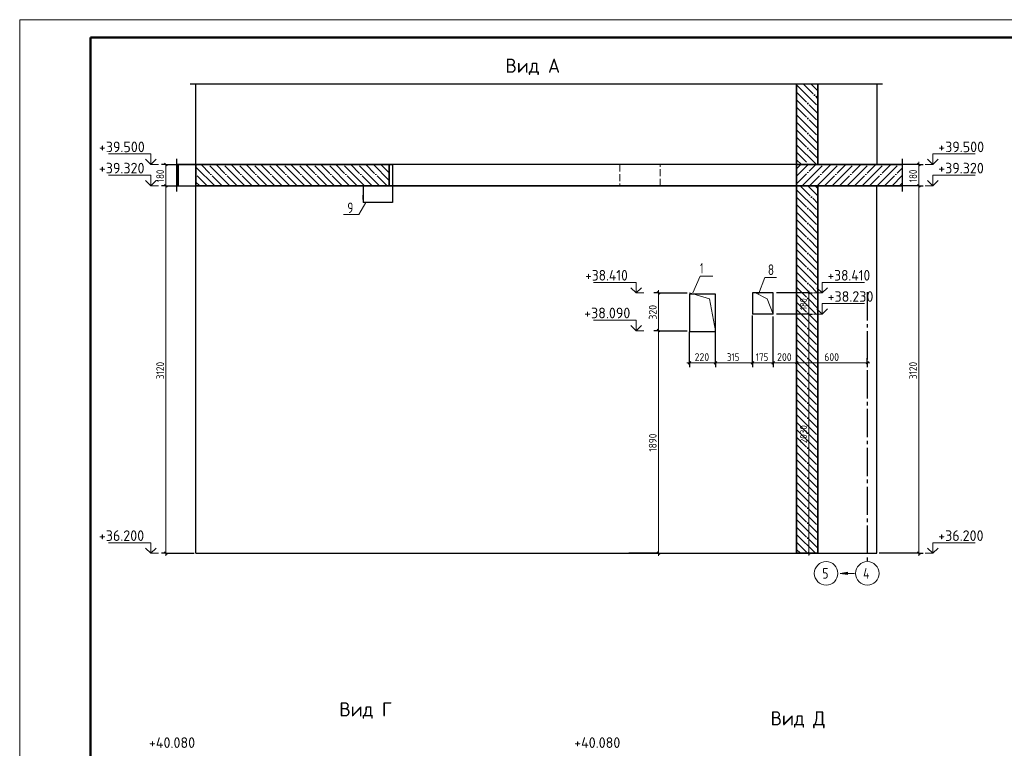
# Model space of a CAD drawing. Header units: millimetres. Extents: x -49773 to 2322955, y -3321 to 58485.
# Tile 419 of 580: x 1600015 to 1627880, y 18528 to 39144. Entities that reach past the tile are written whole.
import ezdxf

# ---------------------------------------------------------------- set-up
doc = ezdxf.new("R2010")
doc.units = ezdxf.units.MM
for name, pattern in [('______11', [500, 400, -50, 0, -50]), ('______2', [270, 200, -70]), ('______5', [1100, 800, -100, 100, -100])]:
    doc.linetypes.add(name, pattern=pattern)
for name, color, linetype, lineweight in [('Standard', 7, 'Continuous', 25), ('Высотная отметки_ общее', 7, 'Continuous', 13), ('Ограждение_ 2D надпись', 7, 'Continuous', 13), ('Перекрытие (1)', 7, 'Continuous', 35), ('Перекрытие_ общее', 7, 'Continuous', 35), ('Размерная линия_ общее', 7, 'Continuous', 13), ('Размерная линия_ общее_1', 7, 'Continuous', 13), ('Стена_ общее', 7, 'Continuous', 35)]:
    doc.layers.add(name, color=color, linetype=linetype, lineweight=lineweight)
doc.layers.add('Осевая линия_ общее', color=7, linetype='______5', lineweight=13, true_color=0xa0a0a0)
doc.styles.add('ISOCPEUR', font='txt')

msp = doc.modelspace()

# ---------------------------------------------------------------- hatches: boundary and pattern name
at = {"layer": 'Осевая линия_ общее', "linetype": 'Continuous', "lineweight": 13, "transparency": 33554687}
msp.add_hatch(color=7, dxfattribs=at).paths.add_polyline_path([(1623446.7, 23508.4), (1623236.7, 23478.4), (1623446.7, 23448.4)])

# ---------------------------------------------------------------- linework, layer by layer
at = {"layer": 'Standard', "color": 7, "linetype": 'Continuous', "lineweight": 25, "transparency": 33554687}
for p, q in [((1604836.7, 37331.6), (1610636.7, 37331.6)), ((1610303.4, 37331.6), (1622170.1, 37331.6)), ((1621836.7, 37331.6), (1622770.1, 37331.6)), ((1622436.7, 37331.6), (1624436.7, 37331.6)), ((1604465.7, 34278.4), (1604465.7, 35211.8)), ((1624989.9, 35211.8), (1624989.9, 34278.4))]:
    msp.add_line(p, q, dxfattribs=at)
at = {"layer": 'Standard', "color": 7, "linetype": 'Continuous', "lineweight": 35, "transparency": 33554687}
for p, q in [((1622003.4, 37331.6), (1622003.4, 35045.1)), ((1622603.4, 35045.1), (1622603.4, 37331.6)), ((1604503.4, 35042.3), (1604465.7, 35042.3)), ((1604503.4, 34442.3), (1604503.4, 35042.3)), ((1605003.4, 35042.3), (1605003.4, 34442.3)), ((1610470.1, 35042.3), (1605003.4, 35042.3)), ((1610470.1, 34442.3), (1610470.1, 35042.3)), ((1622003.4, 35045.1), (1622003.4, 34445.1)), ((1624989.9, 35045.1), (1622603.4, 35045.1)), ((1604465.7, 34442.3), (1604503.4, 34442.3)), ((1605003.4, 34442.3), (1610470.1, 34442.3)), ((1622003.4, 34445.1), (1622003.4, 24045.1)), ((1622603.4, 24045.1), (1622603.4, 34445.1)), ((1622603.4, 34445.1), (1624989.9, 34445.1)), ((1622003.4, 24045.1), (1622603.4, 24045.1))]:
    msp.add_line(p, q, dxfattribs=at)
at = {"layer": 'Standard', "color": 253, "linetype": '______5', "lineweight": 35, "true_color": 0xababab, "transparency": 33554687}
for p, q in [((1622003.4, 37304.7), (1622603.4, 36704.7)), ((1622400.7, 37331.6), (1622603.4, 37128.9)), ((1622003.4, 36880.4), (1622603.4, 36280.4)), ((1622003.4, 36456.1), (1622603.4, 35856.1)), ((1622003.4, 36031.9), (1622603.4, 35431.9)), ((1622003.4, 35607.6), (1622565.9, 35045.1)), ((1622003.4, 35183.4), (1622141.7, 35045.1)), ((1622003.4, 34334.8), (1622603.4, 33734.8)), ((1622317.4, 34445.1), (1622603.4, 34159.1)), ((1622003.4, 33910.6), (1622603.4, 33310.6)), ((1622003.4, 33486.3), (1622603.4, 32886.3)), ((1622003.4, 33062), (1622603.4, 32462)), ((1622003.4, 32637.8), (1622603.4, 32037.8)), ((1622003.4, 32213.5), (1622603.4, 31613.5)), ((1622003.4, 31789.2), (1622603.4, 31189.2)), ((1622003.4, 31365), (1622603.4, 30765)), ((1622003.4, 30940.7), (1622603.4, 30340.7)), ((1622003.4, 30516.4), (1622603.4, 29916.4)), ((1622003.4, 30092.2), (1622603.4, 29492.2)), ((1622003.4, 29667.9), (1622603.4, 29067.9)), ((1622003.4, 29243.6), (1622603.4, 28643.7)), ((1622003.4, 28819.4), (1622603.4, 28219.4)), ((1622003.4, 28395.1), (1622603.4, 27795.1)), ((1622003.4, 27970.9), (1622603.4, 27370.9)), ((1622003.4, 27546.6), (1622603.4, 26946.6)), ((1622003.4, 27122.3), (1622603.4, 26522.3)), ((1622003.4, 26698.1), (1622603.4, 26098.1)), ((1622003.4, 26273.8), (1622603.4, 25673.8)), ((1622003.4, 25849.5), (1622603.4, 25249.5)), ((1622003.4, 25425.3), (1622603.4, 24825.3)), ((1622003.4, 25001), (1622603.4, 24401)), ((1622003.4, 24576.7), (1622535.1, 24045.1)), ((1622003.4, 24152.5), (1622110.8, 24045.1))]:
    msp.add_line(p, q, dxfattribs=at)
at = {"layer": 'Standard', "color": 253, "linetype": '______11', "lineweight": 35, "true_color": 0xababab, "transparency": 33554687}
for p, q in [((1622003.4, 37092.5), (1622603.4, 36492.5)), ((1622188.6, 37331.6), (1622603.4, 36916.8)), ((1622003.4, 36668.3), (1622603.4, 36068.3)), ((1622003.4, 36244), (1622603.4, 35644)), ((1622003.4, 35819.7), (1622603.4, 35219.7)), ((1622003.4, 35395.5), (1622353.8, 35045.1)), ((1622105.3, 34445.1), (1622603.4, 33947)), ((1622529.5, 34445.1), (1622603.4, 34371.2)), ((1622003.4, 34122.7), (1622603.4, 33522.7)), ((1622003.4, 33698.4), (1622603.4, 33098.4)), ((1622003.4, 33274.2), (1622603.4, 32674.2)), ((1622003.4, 32849.9), (1622603.4, 32249.9)), ((1622003.4, 32425.6), (1622603.4, 31825.6)), ((1622003.4, 32001.4), (1622603.4, 31401.4)), ((1622003.4, 31577.1), (1622603.4, 30977.1)), ((1622003.4, 31152.8), (1622603.4, 30552.8)), ((1622003.4, 30728.6), (1622603.4, 30128.6)), ((1622003.4, 30304.3), (1622603.4, 29704.3)), ((1622003.4, 29880.1), (1622603.4, 29280)), ((1622003.4, 29455.8), (1622603.4, 28855.8)), ((1622003.4, 29031.5), (1622603.4, 28431.5)), ((1622003.4, 28607.3), (1622603.4, 28007.2)), ((1622003.4, 28183), (1622603.4, 27583)), ((1622003.4, 27758.7), (1622603.4, 27158.7)), ((1622003.4, 27334.5), (1622603.4, 26734.5)), ((1622003.4, 26910.2), (1622603.4, 26310.2)), ((1622003.4, 26485.9), (1622603.4, 25885.9)), ((1622003.4, 26061.7), (1622603.4, 25461.7)), ((1622003.4, 25637.4), (1622603.4, 25037.4)), ((1622003.4, 25213.1), (1622603.4, 24613.1)), ((1622003.4, 24788.9), (1622603.4, 24188.9)), ((1622003.4, 24364.6), (1622322.9, 24045.1))]:
    msp.add_line(p, q, dxfattribs=at)
at = {"layer": 'Standard', "color": 253, "linetype": '______11', "lineweight": 13, "true_color": 0xababab, "transparency": 33554687}
for p, q in [((1604465.7, 34875.1), (1604503.4, 34837.4)), ((1605746.9, 34442.3), (1605147, 35042.3)), ((1606171.2, 34442.3), (1605571.2, 35042.3)), ((1606595.5, 34442.3), (1605995.5, 35042.3)), ((1607019.7, 34442.3), (1606419.8, 35042.3)), ((1607444, 34442.3), (1606844, 35042.3)), ((1607868.3, 34442.3), (1607268.3, 35042.3)), ((1608292.5, 34442.3), (1607692.5, 35042.3)), ((1608716.8, 34442.3), (1608116.8, 35042.3)), ((1609141.1, 34442.3), (1608541.1, 35042.3)), ((1609565.3, 34442.3), (1608965.3, 35042.3)), ((1609989.6, 34442.3), (1609389.6, 35042.3)), ((1610413.9, 34442.3), (1609813.9, 35042.3)), ((1610470.1, 34810.4), (1610238.1, 35042.3)), ((1622003.4, 34927.4), (1622121.1, 35045.1)), ((1622003.4, 34503.1), (1622545.4, 35045.1)), ((1622369.7, 34445.1), (1622969.7, 35045.1)), ((1622793.9, 34445.1), (1623393.9, 35045.1)), ((1623218.2, 34445.1), (1623818.2, 35045.1)), ((1623642.5, 34445.1), (1624242.4, 35045.1)), ((1624066.7, 34445.1), (1624666.7, 35045.1)), ((1624491, 34445.1), (1624989.9, 34944)), ((1605322.7, 34442.3), (1605003.4, 34761.6)), ((1604465.7, 34450.8), (1604474.2, 34442.3)), ((1624915.2, 34445.1), (1624989.9, 34519.7))]:
    msp.add_line(p, q, dxfattribs=at)
at = {"layer": 'Standard', "color": 253, "linetype": '______5', "lineweight": 13, "true_color": 0xababab, "transparency": 33554687}
for p, q in [((1605534.8, 34442.3), (1605003.4, 34973.8)), ((1605959.1, 34442.3), (1605359.1, 35042.3)), ((1606383.4, 34442.3), (1605783.4, 35042.3)), ((1606807.6, 34442.3), (1606207.6, 35042.3)), ((1607231.9, 34442.3), (1606631.9, 35042.3)), ((1607656.1, 34442.3), (1607056.2, 35042.3)), ((1608080.4, 34442.3), (1607480.4, 35042.3)), ((1608504.7, 34442.3), (1607904.7, 35042.3)), ((1608928.9, 34442.3), (1608328.9, 35042.3)), ((1609353.2, 34442.3), (1608753.2, 35042.3)), ((1609777.5, 34442.3), (1609177.5, 35042.3)), ((1610201.7, 34442.3), (1609601.7, 35042.3)), ((1610470.1, 34598.3), (1610026, 35042.3)), ((1610470.1, 35022.5), (1610450.3, 35042.3)), ((1622003.4, 34715.2), (1622333.3, 35045.1)), ((1622157.5, 34445.1), (1622757.5, 35045.1)), ((1622581.8, 34445.1), (1623181.8, 35045.1)), ((1623006, 34445.1), (1623606, 35045.1)), ((1623430.3, 34445.1), (1624030.3, 35045.1)), ((1623854.6, 34445.1), (1624454.6, 35045.1)), ((1624278.8, 34445.1), (1624878.8, 35045.1)), ((1604465.7, 34662.9), (1604503.4, 34625.2)), ((1624703.1, 34445.1), (1624989.9, 34731.9)), ((1605110.6, 34442.3), (1605003.4, 34549.5))]:
    msp.add_line(p, q, dxfattribs=at)
at = {"layer": 'Standard', "color": 7, "linetype": 'Continuous', "lineweight": 13, "transparency": 33554687}
msp.add_lwpolyline([(1600015.1, -2855.6), (1659415.1, -2855.6), (1659415.1, 39144.4), (1600015.1, 39144.4), (1600015.1, -2855.6)], close=True, dxfattribs=at)
at = {"layer": 'Standard', "color": 7, "linetype": 'Continuous', "lineweight": 50, "transparency": 33554687}
msp.add_lwpolyline([(1602015.1, 38644.4), (1658915.1, 38644.4), (1658915.1, -2355.6), (1602015.1, -2355.6), (1602015.1, 38644.4)], close=True, dxfattribs=at)
at = {"layer": 'Standard', "color": 7, "linetype": 'Continuous', "lineweight": 13, "transparency": 33554687}
msp.add_lwpolyline([(1620918.8, 31378.4), (1621099.8, 31853.8), (1621433.2, 31853.8)], dxfattribs=at)
at = {"layer": 'Высотная отметки_ общее', "color": 7, "linetype": 'Continuous', "lineweight": 13, "transparency": 33554687}
for p, q in [((1603724.6, 35345.1), (1602524.6, 35345.1)), ((1603724.6, 35045.1), (1603574.6, 35195.1)), ((1603724.6, 35045.1), (1603724.6, 35345.1)), ((1603724.6, 35045.1), (1603874.6, 35195.1)), ((1625858.1, 35045.1), (1625708.1, 35195.1)), ((1625858.1, 35045.1), (1625858.1, 35345.1)), ((1625858.1, 35345.1), (1627058.1, 35345.1)), ((1625858.1, 35045.1), (1626008.1, 35195.1)), ((1603724.6, 35045.1), (1603724.6, 35045.1)), ((1603724.6, 35045.1), (1603724.6, 35045.1)), ((1603724.6, 35045.1), (1603945, 35045.1)), ((1603724.6, 35045.1), (1603724.6, 35045.1)), ((1603724.6, 35045.1), (1603724.6, 35045.1)), ((1625858.1, 35045.1), (1625637.7, 35045.1)), ((1625858.1, 35045.1), (1625858.1, 35045.1)), ((1625858.1, 35045.1), (1625858.1, 35045.1)), ((1625858.1, 35045.1), (1625858.1, 35045.1)), ((1625858.1, 35045.1), (1625858.1, 35045.1)), ((1603724.6, 34745.1), (1602524.6, 34745.1)), ((1603724.6, 34445.1), (1603574.6, 34595.1)), ((1603724.6, 34445.1), (1603724.6, 34745.1)), ((1603724.6, 34445.1), (1603874.6, 34595.1)), ((1625858.1, 34445.1), (1625708.1, 34595.1)), ((1625858.1, 34445.1), (1625858.1, 34745.1)), ((1625858.1, 34745.1), (1627058.1, 34745.1)), ((1625858.1, 34445.1), (1626008.1, 34595.1)), ((1603724.6, 34445.1), (1603724.6, 34445.1)), ((1603724.6, 34445.1), (1603724.6, 34445.1)), ((1603724.6, 34445.1), (1603945, 34445.1)), ((1603724.6, 34445.1), (1603724.6, 34445.1)), ((1603724.6, 34445.1), (1603724.6, 34445.1)), ((1625858.1, 34445.1), (1625637.7, 34445.1)), ((1625858.1, 34445.1), (1625858.1, 34445.1)), ((1625858.1, 34445.1), (1625858.1, 34445.1)), ((1625858.1, 34445.1), (1625858.1, 34445.1)), ((1625858.1, 34445.1), (1625858.1, 34445.1)), ((1617458.1, 31711.8), (1616258.1, 31711.8)), ((1617458.1, 31411.8), (1617308.1, 31561.8)), ((1617458.1, 31411.8), (1617458.1, 31711.8)), ((1617458.1, 31411.8), (1617608.1, 31561.8)), ((1622727.9, 31411.8), (1622578, 31561.8)), ((1622727.9, 31411.8), (1622727.9, 31711.8)), ((1622727.9, 31711.8), (1623927.9, 31711.8)), ((1622727.9, 31411.8), (1622878, 31561.8)), ((1617458.1, 31411.8), (1617458.1, 31411.8)), ((1617458.1, 31411.8), (1617458.1, 31411.8)), ((1617458.1, 31411.8), (1617678.6, 31411.8)), ((1617458.1, 31411.8), (1617458.1, 31411.8)), ((1617458.1, 31411.8), (1617458.1, 31411.8)), ((1622727.9, 31411.8), (1622478.6, 31411.8)), ((1622727.9, 31411.8), (1622727.9, 31411.8)), ((1622727.9, 31411.8), (1622727.9, 31411.8)), ((1622727.9, 31411.8), (1622727.9, 31411.8)), ((1622727.9, 31411.8), (1622727.9, 31411.8)), ((1622727.9, 30811.8), (1622578, 30961.8)), ((1622727.9, 30811.8), (1622727.9, 31111.8)), ((1622727.9, 31111.8), (1623927.9, 31111.8)), ((1622727.9, 30811.8), (1622878, 30961.8)), ((1622727.9, 30811.8), (1622478.6, 30811.8)), ((1622727.9, 30811.8), (1622727.9, 30811.8)), ((1622727.9, 30811.8), (1622727.9, 30811.8)), ((1622727.9, 30811.8), (1622727.9, 30811.8)), ((1622727.9, 30811.8), (1622727.9, 30811.8)), ((1617458.1, 30645.1), (1616258.1, 30645.1)), ((1617458.1, 30345.1), (1617308.1, 30495.1)), ((1617458.1, 30345.1), (1617458.1, 30645.1)), ((1617458.1, 30345.1), (1617608.1, 30495.1)), ((1617458.1, 30345.1), (1617458.1, 30345.1)), ((1617458.1, 30345.1), (1617458.1, 30345.1)), ((1617458.1, 30345.1), (1617678.6, 30345.1)), ((1617458.1, 30345.1), (1617458.1, 30345.1)), ((1617458.1, 30345.1), (1617458.1, 30345.1)), ((1603724.6, 24345.1), (1602524.6, 24345.1)), ((1603724.6, 24045.1), (1603724.6, 24345.1)), ((1625858.1, 24045.1), (1625858.1, 24345.1)), ((1625858.1, 24345.1), (1627058.1, 24345.1)), ((1603724.6, 24045.1), (1603574.6, 24195.1)), ((1603724.6, 24045.1), (1603874.6, 24195.1)), ((1603724.6, 24045.1), (1603724.6, 24045.1)), ((1603724.6, 24045.1), (1603724.6, 24045.1)), ((1603724.6, 24045.1), (1603945, 24045.1)), ((1603724.6, 24045.1), (1603724.6, 24045.1)), ((1603724.6, 24045.1), (1603724.6, 24045.1)), ((1625858.1, 24045.1), (1625637.7, 24045.1)), ((1625858.1, 24045.1), (1625708.1, 24195.1)), ((1625858.1, 24045.1), (1626008.1, 24195.1)), ((1625858.1, 24045.1), (1625858.1, 24045.1)), ((1625858.1, 24045.1), (1625858.1, 24045.1)), ((1625858.1, 24045.1), (1625858.1, 24045.1)), ((1625858.1, 24045.1), (1625858.1, 24045.1))]:
    msp.add_line(p, q, dxfattribs=at)
at = {"layer": 'Ограждение_ 2D надпись', "color": 7, "linetype": 'Continuous', "lineweight": 13, "transparency": 33554687}
msp.add_lwpolyline([(1609812.4, 33975.7), (1609609.5, 33634.2), (1609176.2, 33634.2)], dxfattribs=at)
at = {"layer": 'Осевая линия_ общее', "color": 253, "linetype": '______5', "lineweight": -3, "true_color": 0xa0a0a0, "transparency": 33554687}
msp.add_line((1624003.4, 31430.1), (1624003.4, 23811.8), dxfattribs=at)
at = {"layer": 'Осевая линия_ общее', "color": 7, "linetype": 'Continuous', "lineweight": 13, "transparency": 33554687}
for p, q in [((1623446.7, 23508.4), (1623236.7, 23478.4)), ((1623636.7, 23478.4), (1623236.7, 23478.4)), ((1623236.7, 23478.4), (1623236.7, 23478.4)), ((1623236.7, 23478.4), (1623236.7, 23478.4)), ((1623236.7, 23478.4), (1623236.7, 23478.4)), ((1623236.7, 23478.4), (1623446.7, 23448.4)), ((1623446.7, 23448.4), (1623446.7, 23508.4)), ((1623446.7, 23478.4), (1623461.7, 23478.4))]:
    msp.add_line(p, q, dxfattribs=at)
for points in [[(1619069.6, 31411.8), (1619268.5, 31889.1), (1619635.1, 31889.1)], [(1619703.4, 30345.1), (1619538.4, 31246.8), (1618970.1, 31411.8)], [(1621336.7, 30811.8), (1621171.7, 31246.8), (1620836.7, 31411.8)]]:
    msp.add_lwpolyline(points, dxfattribs=at)
for centre in [(1622836.7, 23478.4), (1624003.4, 23478.4)]:
    msp.add_circle(centre, 333.3, dxfattribs=at)
at = {"layer": 'Перекрытие (1)', "color": 7, "linetype": 'Continuous', "lineweight": 25, "transparency": 33554687}
for p, q in [((1605003.4, 35042.3), (1604503.4, 35042.3)), ((1604503.4, 34442.3), (1605003.4, 34442.3))]:
    msp.add_line(p, q, dxfattribs=at)
at = {"layer": 'Перекрытие_ общее', "color": 7, "linetype": 'Continuous', "lineweight": 25, "transparency": 33554687}
for p, q in [((1605003.4, 35045.1), (1604465.7, 35045.1)), ((1622003.4, 35045.1), (1605003.4, 35045.1)), ((1604465.7, 34445.1), (1605003.4, 34445.1)), ((1605003.4, 34445.1), (1622003.4, 34445.1))]:
    msp.add_line(p, q, dxfattribs=at)
at = {"layer": 'Перекрытие_ общее', "color": 253, "linetype": '______2', "lineweight": 18, "true_color": 0xababab, "transparency": 33554687}
for p, q in [((1617003.4, 35045.1), (1617003.4, 34445.1)), ((1618136.7, 34445.1), (1618136.7, 35045.1))]:
    msp.add_line(p, q, dxfattribs=at)
at = {"layer": 'Перекрытие_ общее', "color": 7, "linetype": 'Continuous', "lineweight": 13, "transparency": 33554687}
for p, q in [((1622603.4, 35045.1), (1622003.4, 35045.1)), ((1622003.4, 34445.1), (1622603.4, 34445.1))]:
    msp.add_line(p, q, dxfattribs=at)
at = {"layer": 'Размерная линия_ общее', "color": 7, "linetype": 'Continuous', "lineweight": 13, "transparency": 33554687}
for p, q in [((1625458.1, 35045.1), (1625458.1, 35120.1)), ((1604151, 34445.1), (1604151, 35045.1)), ((1625458.1, 34445.1), (1625458.1, 35045.1)), ((1618089.9, 31411.8), (1618089.9, 31486.8)), ((1618089.9, 30345.1), (1618089.9, 31411.8)), ((1618970.1, 29438), (1618895.1, 29438)), ((1619703.4, 29438), (1618970.1, 29438)), ((1620753.4, 29438), (1619703.4, 29438)), ((1621336.7, 29438), (1620753.4, 29438)), ((1622003.4, 29438), (1621336.7, 29438)), ((1624003.4, 29438), (1622003.4, 29438)), ((1624003.4, 29438), (1624078.4, 29438)), ((1604151, 24045.1), (1604151, 23970.1)), ((1618089.9, 24045.1), (1618089.9, 23970.1)), ((1625458.1, 24045.1), (1625458.1, 23970.1))]:
    msp.add_line(p, q, dxfattribs=at)
at = {"layer": 'Размерная линия_ общее', "color": 253, "linetype": 'Continuous', "lineweight": -3, "true_color": 0xa0a0a0, "transparency": 33554687}
for p, q in [((1604151, 35045.1), (1604026, 35045.1)), ((1604151, 35045.1), (1604276, 35045.1)), ((1604151, 35045.1), (1604936.5, 35045.1)), ((1604151, 35042.3), (1605003.4, 35042.3)), ((1611171.6, 35045.1), (1610536.7, 35045.1)), ((1625458.1, 35045.1), (1624336.7, 35045.1)), ((1625458.1, 35045.1), (1625333.1, 35045.1)), ((1625458.1, 35045.1), (1625583.1, 35045.1)), ((1604151, 34445.1), (1604026, 34445.1)), ((1604151, 34445.1), (1604276, 34445.1)), ((1604151, 34445.1), (1604936.5, 34445.1)), ((1625458.1, 34445.1), (1625333.1, 34445.1)), ((1625458.1, 34445.1), (1625583.1, 34445.1)), ((1609736.7, 34055.1), (1609736.7, 34180.1)), ((1618089.9, 31411.8), (1617964.9, 31411.8)), ((1618089.9, 31411.8), (1618214.9, 31411.8)), ((1618089.9, 31411.8), (1618903.4, 31411.8)), ((1618089.9, 30345.1), (1617964.9, 30345.1)), ((1618089.9, 30345.1), (1618214.9, 30345.1)), ((1618089.9, 30345.1), (1618903.4, 30345.1)), ((1618970.1, 29438), (1618970.1, 30311.8)), ((1618970.1, 29438), (1618970.1, 29563)), ((1619703.4, 29438), (1619703.4, 29563)), ((1620753.4, 29438), (1620753.4, 29563)), ((1621336.7, 29438), (1621336.7, 29563)), ((1622003.4, 29438), (1622003.4, 29563)), ((1624003.4, 29438), (1624003.4, 29563)), ((1618970.1, 29438), (1618970.1, 29313)), ((1619703.4, 29438), (1619703.4, 29313)), ((1620753.4, 29438), (1620753.4, 29313)), ((1621336.7, 29438), (1621336.7, 29313)), ((1622003.4, 29438), (1622003.4, 29313)), ((1624003.4, 29438), (1624003.4, 29530.5)), ((1624003.4, 29438), (1624003.4, 29313)), ((1604151, 24045.1), (1604026, 24045.1)), ((1604151, 24045.1), (1604276, 24045.1)), ((1604151, 24045.1), (1604955.1, 24045.1)), ((1618089.9, 24045.1), (1617258.5, 24045.1)), ((1618089.9, 24045.1), (1617964.9, 24045.1)), ((1618089.9, 24045.1), (1618214.9, 24045.1)), ((1625458.1, 24045.1), (1624336.7, 24045.1)), ((1625458.1, 24045.1), (1625333.1, 24045.1)), ((1625458.1, 24045.1), (1625583.1, 24045.1))]:
    msp.add_line(p, q, dxfattribs=at)
at = {"layer": 'Размерная линия_ общее', "color": 7, "linetype": 'Continuous', "lineweight": 25, "transparency": 33554687}
for p, q in [((1604188.5, 35007.6), (1604113.5, 35082.6)), ((1625495.6, 35007.6), (1625420.6, 35082.6)), ((1604188.5, 34407.6), (1604113.5, 34482.6)), ((1625495.6, 34407.6), (1625420.6, 34482.6)), ((1618127.4, 31374.3), (1618052.4, 31449.3)), ((1618127.4, 30307.6), (1618052.4, 30382.6)), ((1619007.6, 29475.5), (1618932.6, 29400.5)), ((1619740.9, 29475.5), (1619665.9, 29400.5)), ((1620790.9, 29475.5), (1620715.9, 29400.5)), ((1621374.2, 29475.5), (1621299.2, 29400.5)), ((1622040.9, 29475.5), (1621965.9, 29400.5)), ((1624040.9, 29475.5), (1623965.9, 29400.5)), ((1604188.5, 24007.6), (1604113.5, 24082.6)), ((1618127.4, 24007.6), (1618052.4, 24082.6)), ((1625495.6, 24007.6), (1625420.6, 24082.6))]:
    msp.add_line(p, q, dxfattribs=at)
at = {"layer": 'Размерная линия_ общее', "color": 7, "linetype": 'Continuous', "lineweight": 13, "transparency": 33554687}
for points in [[(1604151, 24045.1), (1604151, 28876.6), (1604151, 28876.6), (1604151, 34445.1)], [(1625458.1, 24045.1), (1625458.1, 29024), (1625458.1, 29024), (1625458.1, 34445.1)], [(1618089.9, 24045.1), (1618089.9, 26858.5), (1618089.9, 26858.5), (1618089.9, 30345.1)]]:
    msp.add_lwpolyline(points, dxfattribs=at)
at = {"layer": 'Размерная линия_ общее', "color": 253, "linetype": 'Continuous', "lineweight": -3, "true_color": 0xa0a0a0, "transparency": 33554687}
for points in [[(1625458.1, 34445.1), (1625441.1, 34445.1), (1625441.1, 34445.1), (1624336.7, 34445.1)], [(1620753.4, 29438), (1620753.4, 29455), (1620753.4, 29455), (1620753.4, 29455), (1620753.4, 29455), (1620753.4, 30778.4)], [(1621336.7, 29438), (1621336.7, 29455), (1621336.7, 29455), (1621336.7, 29455), (1621336.7, 29455), (1621336.7, 29455), (1621336.7, 29455), (1621336.7, 30745.1)], [(1619703.4, 29438), (1619703.4, 29455), (1619703.4, 29455), (1619703.4, 30311.8)], [(1622003.4, 29438), (1622003.4, 29455), (1622003.4, 29455), (1622003.4, 29455), (1622003.4, 29455), (1622003.4, 29455), (1622003.4, 29455), (1622003.4, 29455), (1622003.4, 29455), (1622003.4, 29472.1)]]:
    msp.add_lwpolyline(points, dxfattribs=at)
at = {"layer": 'Размерная линия_ общее_1', "color": 253, "linetype": 'Continuous', "lineweight": -3, "true_color": 0xa0a0a0, "transparency": 33554687}
for p, q in [((1622347.9, 31411.8), (1621436.7, 31411.8)), ((1622347.9, 31411.8), (1622247.9, 31411.8)), ((1622347.9, 31411.8), (1622447.9, 31411.8)), ((1622347.9, 30811.8), (1622247.9, 30811.8)), ((1622347.9, 30811.8), (1622447.9, 30811.8)), ((1622347.9, 24045.1), (1622247.9, 24045.1)), ((1622347.9, 24045.1), (1622447.9, 24045.1)), ((1622347.9, 24045.1), (1622347.9, 24045.1))]:
    msp.add_line(p, q, dxfattribs=at)
at = {"layer": 'Размерная линия_ общее_1', "color": 7, "linetype": 'Continuous', "lineweight": 25, "transparency": 33554687}
for p, q in [((1622377.9, 31381.8), (1622317.9, 31441.8)), ((1622377.9, 30781.8), (1622317.9, 30841.8)), ((1622377.9, 24015.1), (1622317.9, 24075.1))]:
    msp.add_line(p, q, dxfattribs=at)
at = {"layer": 'Размерная линия_ общее_1', "color": 7, "linetype": 'Continuous', "lineweight": 13, "transparency": 33554687}
for p, q in [((1622347.9, 31411.8), (1622347.9, 31471.8)), ((1622347.9, 30811.8), (1622347.9, 31411.8)), ((1622347.9, 24045.1), (1622347.9, 23985.1))]:
    msp.add_line(p, q, dxfattribs=at)
at = {"layer": 'Размерная линия_ общее_1', "color": 253, "linetype": 'Continuous', "lineweight": -3, "true_color": 0xa0a0a0, "transparency": 33554687}
msp.add_lwpolyline([(1622347.9, 30811.8), (1622327.9, 30811.8), (1622327.9, 30811.8), (1621436.7, 30811.8)], dxfattribs=at)
at = {"layer": 'Размерная линия_ общее_1', "color": 7, "linetype": 'Continuous', "lineweight": 13, "transparency": 33554687}
msp.add_lwpolyline([(1622347.9, 24045.1), (1622347.9, 27144.6), (1622347.9, 27144.6), (1622347.9, 30811.8)], dxfattribs=at)
at = {"layer": 'Стена_ общее', "color": 7, "linetype": 'Continuous', "lineweight": 25, "transparency": 33554687}
for p, q in [((1605003.4, 35045.1), (1605003.4, 37331.6)), ((1624270.1, 37331.6), (1624270.1, 35045.1)), ((1605003.4, 35045.1), (1610470.1, 35045.1)), ((1622003.4, 35045.1), (1610470.1, 35045.1)), ((1610470.1, 35042.3), (1610570.1, 35042.3)), ((1610570.1, 35042.3), (1610570.1, 33975.7)), ((1605003.4, 24045.1), (1605003.4, 34445.1)), ((1610470.1, 34445.1), (1605003.4, 34445.1)), ((1609736.7, 34442.3), (1609736.7, 33975.7)), ((1622003.4, 34445.1), (1610470.1, 34445.1)), ((1624270.1, 24045.1), (1624270.1, 34445.1)), ((1610470.1, 33975.7), (1609736.7, 33975.7)), ((1610570.1, 33975.7), (1610470.1, 33975.7)), ((1618970.1, 31378.4), (1618970.1, 30311.8)), ((1619703.4, 31378.4), (1618970.1, 31378.4)), ((1619703.4, 30311.8), (1619703.4, 31378.4)), ((1620753.4, 31411.8), (1620753.4, 30811.8)), ((1621336.7, 31411.8), (1620753.4, 31411.8)), ((1621336.7, 30811.8), (1621336.7, 31411.8)), ((1621336.7, 30811.8), (1620753.4, 30811.8)), ((1619703.4, 30311.8), (1618970.1, 30311.8)), ((1605003.4, 24045.1), (1610470.1, 24045.1)), ((1610470.1, 24045.1), (1622003.4, 24045.1)), ((1622603.4, 24045.1), (1624270.1, 24045.1))]:
    msp.add_line(p, q, dxfattribs=at)
at = {"layer": 'Стена_ общее', "color": 253, "linetype": '______2', "lineweight": 18, "true_color": 0xababab, "transparency": 33554687}
for p, q in [((1610470.1, 35042.3), (1610470.1, 35042.3)), ((1610470.1, 33975.7), (1610470.1, 33975.7))]:
    msp.add_line(p, q, dxfattribs=at)
at = {"layer": 'Стена_ общее', "color": 7, "linetype": 'Continuous', "lineweight": 35, "transparency": 33554687}
for p, q in [((1622003.4, 35045.1), (1622603.4, 35045.1)), ((1622603.4, 34445.1), (1622003.4, 34445.1))]:
    msp.add_line(p, q, dxfattribs=at)

# ---------------------------------------------------------------- texts
at = {"layer": 'Standard', "color": 7, "linetype": 'Continuous', "lineweight": 35, "transparency": 33554687, "insert": (1613762.6, 37579.4), "char_height": 400, "width": 1669.081, "attachment_point": 7, "style": 'ISOCPEUR'}
msp.add_mtext('\\W0.95;Вид А', dxfattribs=at)
at = {"layer": 'Standard', "color": 7, "linetype": 'Continuous', "lineweight": 25, "transparency": 33554687, "char_height": 300, "attachment_point": 7, "style": 'ISOCPEUR'}
for s, insert, width in [('\\W0.78;9', (1609285.9, 33670.6), 326.407), ('\\W0.56;1', (1619272.8, 31959.9), 233.324), ('\\W0.78;8', (1621188.4, 31919.6), 326.407), ('\\W0.78;5', (1622731.7, 23328.4), 326.426), ('\\W0.80;4', (1623883.4, 23328.4), 359.83)]:
    msp.add_mtext(s, dxfattribs=dict(at, insert=insert, width=width))
at = {"layer": 'Высотная отметки_ общее', "color": 7, "linetype": 'Continuous', "lineweight": 25, "transparency": 33554687, "char_height": 300, "attachment_point": 7, "style": 'ISOCPEUR'}
for s, insert, width in [('\\W0.96;+39.500', (1602254.6, 35395.1), 1492.381), ('\\W0.96;+39.500', (1626008.1, 35395.1), 1492.388), ('\\W0.96;+39.320', (1602254.6, 34795.1), 1492.381), ('\\W0.96;+39.320', (1626008.1, 34795.1), 1492.388), ('\\W0.92;+38.410', (1616018.1, 31761.8), 1456.511), ('\\W0.92;+38.410', (1622878, 31761.8), 1456.511), ('\\W0.96;+38.230', (1622878, 31161.8), 1492.381), ('\\W0.96;+38.090', (1615988.1, 30695.1), 1492.381), ('\\W0.96;+36.200', (1602254.6, 24395.1), 1492.381), ('\\W0.96;+36.200', (1626008.1, 24395.1), 1492.388), ('\\W0.96;+40.080', (1603672.5, 18538.3), 1522.576), ('\\W0.96;+40.080', (1615705.9, 18538.3), 1522.576)]:
    msp.add_mtext(s, dxfattribs=dict(at, insert=insert, width=width))
at = {"layer": 'Размерная линия_ общее', "color": 7, "linetype": 'Continuous', "lineweight": 25, "transparency": 33554687, "char_height": 220, "attachment_point": 7, "rotation": 90, "style": 'ISOCPEUR'}
for s, insert, width in [('\\W0.83;180', (1604101, 34547.1), 508.571), ('\\W0.83;180', (1625408.1, 34547.1), 508.571), ('\\W0.91;320', (1618039.9, 30658.4), 561.996), ('\\W0.87;3120', (1604101, 28970.1), 666.903), ('\\W0.87;3120', (1625408.1, 28970.1), 666.903), ('\\W0.87;1890', (1618039.9, 26920.1), 666.917)]:
    msp.add_mtext(s, dxfattribs=dict(at, insert=insert, width=width))
at = {"layer": 'Размерная линия_ общее', "color": 7, "linetype": 'Continuous', "lineweight": 25, "transparency": 33554687, "char_height": 220, "attachment_point": 7, "style": 'ISOCPEUR'}
for s, insert, width in [('\\W0.91;220', (1619116.7, 29488), 561.981), ('\\W0.83;315', (1620030.4, 29488), 508.571), ('\\W0.83;175', (1620847.1, 29488), 508.571), ('\\W0.91;200', (1621450.1, 29488), 561.988), ('\\W0.91;600', (1622783.4, 29488), 561.988)]:
    msp.add_mtext(s, dxfattribs=dict(at, insert=insert, width=width))
at = {"layer": 'Размерная линия_ общее_1', "color": 7, "linetype": 'Continuous', "lineweight": 18, "transparency": 33554687, "char_height": 200, "attachment_point": 7, "rotation": 90, "style": 'ISOCPEUR'}
for s, insert, width in [('\\W0.83;180', (1622297.9, 30931.8), 462.34), ('\\W0.93;2030', (1622297.9, 27158.4), 652.818)]:
    msp.add_mtext(s, dxfattribs=dict(at, insert=insert, width=width))
at = {"layer": 'Стена_ общее', "color": 7, "linetype": 'Continuous', "lineweight": 35, "transparency": 33554687, "char_height": 400, "attachment_point": 7, "style": 'ISOCPEUR'}
for s, insert, width in [('\\W0.95;Вид Г', (1609062, 19366.2), 1588.337), ('\\W0.95;Вид Д', (1621266.6, 19093.7), 1669.074)]:
    msp.add_mtext(s, dxfattribs=dict(at, insert=insert, width=width))

doc.saveas('drawing.dxf')
